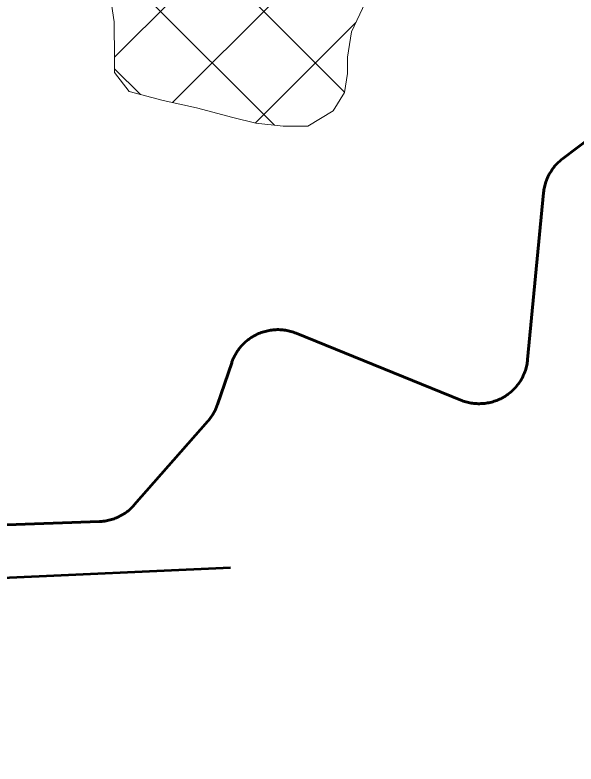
# Model space of a CAD drawing. Extents: x -1643653 to 4543381, y 1624270 to 13878484.
# Drawn here: x 694532 to 695685, y 8947699 to 8949238 of the extents above; entities that cross this region are included whole.
import ezdxf

# ---------------------------------------------------------------- set-up
doc = ezdxf.new("R2010")
doc.units = 0
doc.header["$LTSCALE"] = 200
for name, color, linetype, lineweight in [('1', 7, 'Continuous', 13), ('27', 7, 'Continuous', 53), ('29', 7, 'Continuous', 13), ('31', 7, 'Continuous', 53), ('60', 7, 'Continuous', 53)]:
    doc.layers.add(name, color=color, linetype=linetype, lineweight=lineweight)

msp = doc.modelspace()

# ---------------------------------------------------------------- linework, layer by layer
at = {"layer": '1', "lineweight": 25}
msp.add_spline([(814781, 9009175.5), (814787.2, 9009173.4), (814796.9, 9009173.4), (814799.4, 9009172.4), (814805.1, 9009174.5), (814805.6, 9009176.5), (814811.7, 9009179.5), (814811.7, 9009179.5), (814801.5, 9009181), (814790.7, 9009181.5), (814784.1, 9009183.1), (814777.4, 9009185.1), (814778.4, 9009175.5)], degree=3, dxfattribs=at)
at = {"layer": '27'}
for points in [[(695639.2, 8948924.9), (695640.9, 8948927.1), (695642.8, 8948929.2), (695644.7, 8948931.3), (695646.7, 8948933.3), (695648.7, 8948935.3), (695650.8, 8948937.2), (695652.9, 8948939.1), (695655.1, 8948940.9), (695657.3, 8948942.6), (695718.6, 8948989)], [(695718.6, 8948989), (695657.3, 8948942.6), (695655.1, 8948940.9), (695652.9, 8948939.1), (695650.8, 8948937.2), (695648.7, 8948935.3), (695646.7, 8948933.3), (695644.7, 8948931.3), (695642.8, 8948929.2), (695640.9, 8948927.1), (695639.2, 8948924.9)], [(695079.5, 8948591.1), (695082.4, 8948590.9), (695085.2, 8948590.5), (695088, 8948590.1), (695090.8, 8948589.6), (695093.5, 8948589.1), (695096.3, 8948588.4), (695099, 8948587.7), (695101.7, 8948586.9), (695104.4, 8948586), (695107.1, 8948585.1), (695109.7, 8948584.1), (695448.2, 8948446.6), (695450.3, 8948445.7), (695453, 8948444.7), (695455.7, 8948443.8), (695458.4, 8948443), (695461.1, 8948442.3), (695463.9, 8948441.6), (695466.6, 8948441.1), (695469.4, 8948440.6), (695472.2, 8948440.1), (695475, 8948439.8), (695477.8, 8948439.5), (695480.7, 8948439.3), (695483.5, 8948439.2), (695486.3, 8948439.2), (695489.1, 8948439.3), (695492, 8948439.4), (695494.8, 8948439.6), (695497.6, 8948439.9), (695500.4, 8948440.3), (695503.2, 8948440.7), (695506, 8948441.2), (695508.7, 8948441.9), (695511.5, 8948442.6), (695514.2, 8948443.3), (695516.9, 8948444.2), (695519.6, 8948445.1), (695522.2, 8948446.1), (695524.8, 8948447.1), (695527.4, 8948448.3), (695530, 8948449.5), (695532.5, 8948450.8), (695535, 8948452.1), (695537.4, 8948453.6), (695539.8, 8948455), (695542.2, 8948456.6), (695544.5, 8948458.2), (695546.8, 8948459.9), (695549, 8948461.7), (695551.2, 8948463.5), (695553.3, 8948465.4), (695555.3, 8948467.3), (695557.3, 8948469.3), (695559.3, 8948471.4), (695561.2, 8948473.5), (695563, 8948475.6), (695564.8, 8948477.8), (695566.5, 8948480.1), (695568.1, 8948482.4), (695569.7, 8948484.7), (695571.2, 8948487.1), (695572.6, 8948489.6), (695574, 8948492), (695575.3, 8948494.6), (695576.5, 8948497.1), (695577.7, 8948499.7), (695578.8, 8948502.3), (695579.8, 8948504.9), (695580.7, 8948507.6), (695581.6, 8948510.3), (695582.3, 8948513), (695583, 8948515.8), (695583.7, 8948518.5), (695584.2, 8948521.3), (695584.7, 8948524.1), (695585.1, 8948526.9), (695585.4, 8948529.7), (695618, 8948872.3), (695618.1, 8948873.2), (695618.5, 8948876), (695618.9, 8948878.8), (695619.3, 8948881.6), (695619.9, 8948884.3), (695620.6, 8948887.1), (695621.3, 8948889.8), (695622.1, 8948892.5), (695623, 8948895.2), (695623.9, 8948897.9), (695625, 8948900.5), (695626.1, 8948903.1), (695627.2, 8948905.7), (695628.5, 8948908.2), (695629.8, 8948910.7), (695631.2, 8948913.2), (695632.7, 8948915.6), (695634.2, 8948918), (695635.8, 8948920.3), (695637.4, 8948922.6), (695639.2, 8948924.9)], [(695639.2, 8948924.9), (695637.4, 8948922.6), (695635.8, 8948920.3), (695634.2, 8948918), (695632.7, 8948915.6), (695631.2, 8948913.2), (695629.8, 8948910.7), (695628.5, 8948908.2), (695627.2, 8948905.7), (695626.1, 8948903.1), (695625, 8948900.5), (695623.9, 8948897.9), (695623, 8948895.2), (695622.1, 8948892.5), (695621.3, 8948889.8), (695620.6, 8948887.1), (695619.9, 8948884.3), (695619.3, 8948881.6), (695618.9, 8948878.8), (695618.5, 8948876), (695618.1, 8948873.2), (695618, 8948872.3), (695585.4, 8948529.7), (695585.1, 8948526.9), (695584.7, 8948524.1), (695584.2, 8948521.3), (695583.7, 8948518.5), (695583, 8948515.8), (695582.3, 8948513), (695581.6, 8948510.3), (695580.7, 8948507.6), (695579.8, 8948504.9), (695578.8, 8948502.3), (695577.7, 8948499.7), (695576.5, 8948497.1), (695575.3, 8948494.6), (695574, 8948492), (695572.6, 8948489.6), (695571.2, 8948487.1), (695569.7, 8948484.7), (695568.1, 8948482.4), (695566.5, 8948480.1), (695564.8, 8948477.8), (695563, 8948475.6), (695561.2, 8948473.5), (695559.3, 8948471.4), (695557.3, 8948469.3), (695555.3, 8948467.3), (695553.3, 8948465.4), (695551.2, 8948463.5), (695549, 8948461.7), (695546.8, 8948459.9), (695544.5, 8948458.2), (695542.2, 8948456.6), (695539.8, 8948455), (695537.4, 8948453.6), (695535, 8948452.1), (695532.5, 8948450.8), (695530, 8948449.5), (695527.4, 8948448.3), (695524.8, 8948447.1), (695522.2, 8948446.1), (695519.6, 8948445.1), (695516.9, 8948444.2), (695514.2, 8948443.3), (695511.5, 8948442.6), (695508.7, 8948441.9), (695506, 8948441.2), (695503.2, 8948440.7), (695500.4, 8948440.3), (695497.6, 8948439.9), (695494.8, 8948439.6), (695492, 8948439.4), (695489.1, 8948439.3), (695486.3, 8948439.2), (695483.5, 8948439.2), (695480.7, 8948439.3), (695477.8, 8948439.5), (695475, 8948439.8), (695472.2, 8948440.1), (695469.4, 8948440.6), (695466.6, 8948441.1), (695463.9, 8948441.6), (695461.1, 8948442.3), (695458.4, 8948443), (695455.7, 8948443.8), (695453, 8948444.7), (695450.3, 8948445.7), (695448.2, 8948446.6), (695109.7, 8948584.1), (695107.1, 8948585.1), (695104.4, 8948586), (695101.7, 8948586.9), (695099, 8948587.7), (695096.3, 8948588.4), (695093.5, 8948589.1), (695090.8, 8948589.6), (695088, 8948590.1), (695085.2, 8948590.5), (695082.4, 8948590.9), (695079.5, 8948591.1)], [(694495.7, 8948189.2), (694705.9, 8948197.1), (694708, 8948197.2), (694710.8, 8948197.4), (694713.7, 8948197.7), (694716.5, 8948198), (694719.3, 8948198.5), (694722, 8948199), (694724.8, 8948199.6), (694727.6, 8948200.3), (694730.3, 8948201), (694733, 8948201.9), (694735.7, 8948202.8), (694738.3, 8948203.8), (694740.9, 8948204.8), (694743.5, 8948206), (694746.1, 8948207.2), (694748.6, 8948208.5), (694751.1, 8948209.8), (694753.5, 8948211.2), (694755.9, 8948212.7), (694758.3, 8948214.3), (694760.6, 8948215.9), (694762.9, 8948217.6), (694765.1, 8948219.3), (694767.3, 8948221.1), (694769.4, 8948223), (694771.5, 8948224.9), (694773.5, 8948226.9), (694775.4, 8948229), (694777.3, 8948231.1), (694928.7, 8948403.6), (694930.3, 8948405.5), (694932.1, 8948407.7), (694933.8, 8948410), (694935.5, 8948412.3), (694937, 8948414.6), (694938.6, 8948417), (694940, 8948419.4), (694941.4, 8948421.9), (694942.7, 8948424.4), (694944, 8948426.9), (694945.1, 8948429.5), (694946.2, 8948432.1), (694947.2, 8948434.8), (694948.2, 8948437.4), (694977.4, 8948523.5), (694978, 8948525.2), (694978.9, 8948527.8), (694980, 8948530.4), (694981.2, 8948533), (694982.4, 8948535.6), (694983.7, 8948538.1), (694985, 8948540.6), (694986.4, 8948543), (694987.9, 8948545.4), (694989.5, 8948547.8), (694991.1, 8948550.1), (694992.8, 8948552.4), (694994.6, 8948554.6), (694996.4, 8948556.8), (694998.3, 8948558.9), (695000.2, 8948560.9), (695002.2, 8948562.9), (695004.2, 8948564.9), (695006.3, 8948566.8), (695008.5, 8948568.6), (695010.7, 8948570.4), (695013, 8948572.1), (695015.3, 8948573.7), (695017.6, 8948575.3), (695020, 8948576.8), (695022.5, 8948578.2), (695024.9, 8948579.6), (695027.4, 8948580.9), (695030, 8948582.1), (695032.6, 8948583.3), (695035.2, 8948584.3), (695037.8, 8948585.3), (695040.5, 8948586.3), (695043.2, 8948587.1), (695045.9, 8948587.9), (695048.7, 8948588.6), (695051.4, 8948589.2), (695054.2, 8948589.8), (695057, 8948590.3), (695059.8, 8948590.6), (695062.6, 8948591), (695065.4, 8948591.2), (695068.2, 8948591.3), (695071.1, 8948591.4), (695073.9, 8948591.4), (695076.7, 8948591.3), (695079.5, 8948591.1)], [(695079.5, 8948591.1), (695076.7, 8948591.3), (695073.9, 8948591.4), (695071.1, 8948591.4), (695068.2, 8948591.3), (695065.4, 8948591.2), (695062.6, 8948591), (695059.8, 8948590.6), (695057, 8948590.3), (695054.2, 8948589.8), (695051.4, 8948589.2), (695048.7, 8948588.6), (695045.9, 8948587.9), (695043.2, 8948587.1), (695040.5, 8948586.3), (695037.8, 8948585.3), (695035.2, 8948584.3), (695032.6, 8948583.3), (695030, 8948582.1), (695027.4, 8948580.9), (695024.9, 8948579.6), (695022.5, 8948578.2), (695020, 8948576.8), (695017.6, 8948575.3), (695015.3, 8948573.7), (695013, 8948572.1), (695010.7, 8948570.4), (695008.5, 8948568.6), (695006.3, 8948566.8), (695004.2, 8948564.9), (695002.2, 8948562.9), (695000.2, 8948560.9), (694998.3, 8948558.9), (694996.4, 8948556.8), (694994.6, 8948554.6), (694992.8, 8948552.4), (694991.1, 8948550.1), (694989.5, 8948547.8), (694987.9, 8948545.4), (694986.4, 8948543), (694985, 8948540.6), (694983.7, 8948538.1), (694982.4, 8948535.6), (694981.2, 8948533), (694980, 8948530.4), (694978.9, 8948527.8), (694978, 8948525.2), (694977.4, 8948523.5), (694948.2, 8948437.4), (694947.2, 8948434.8), (694946.2, 8948432.1), (694945.1, 8948429.5), (694944, 8948426.9), (694942.7, 8948424.4), (694941.4, 8948421.9), (694940, 8948419.4), (694938.6, 8948417), (694937, 8948414.6), (694935.5, 8948412.3), (694933.8, 8948410), (694932.1, 8948407.7), (694930.3, 8948405.5), (694928.7, 8948403.6), (694777.3, 8948231.1), (694775.4, 8948229), (694773.5, 8948226.9), (694771.5, 8948224.9), (694769.4, 8948223), (694767.3, 8948221.1), (694765.1, 8948219.3), (694762.9, 8948217.6), (694760.6, 8948215.9), (694758.3, 8948214.3), (694755.9, 8948212.7), (694753.5, 8948211.2), (694751.1, 8948209.8), (694748.6, 8948208.5), (694746.1, 8948207.2), (694743.5, 8948206), (694740.9, 8948204.8), (694738.3, 8948203.8), (694735.7, 8948202.8), (694733, 8948201.9), (694730.3, 8948201), (694727.6, 8948200.3), (694724.8, 8948199.6), (694722, 8948199), (694719.3, 8948198.5), (694716.5, 8948198), (694713.7, 8948197.7), (694710.8, 8948197.4), (694708, 8948197.2), (694705.9, 8948197.1), (694495.7, 8948189.2)]]:
    msp.add_lwpolyline(points, dxfattribs=at)
at = {"layer": '29'}
for p, q in [((694736.8, 8949151.1), (696187.1, 8950601.4)), ((694856, 8949058.2), (695641.6, 8949843.8)), ((695209.1, 8949079.7), (694576.8, 8949712)), ((695065.1, 8949011.6), (694543.9, 8949532.8)), ((695026.2, 8949016.3), (695232.6, 8949222.6)), ((694789.8, 8949074.7), (694736.7, 8949127.8))]:
    msp.add_line(p, q, dxfattribs=at)
msp.add_lwpolyline([(695251.6, 8949262.8), (695223.4, 8949203.2), (695215.6, 8949151.2), (695215.4, 8949118.2), (695208.9, 8949078.8), (695185.9, 8949040.8), (695133.7, 8949009.3), (695082.9, 8949009.5), (695027.1, 8949016.1), (694980.1, 8949027.7), (694905.3, 8949047.1), (694836.8, 8949062.6), (694767, 8949080.6), (694736.7, 8949120.1), (694736.8, 8949148.1), (694735.8, 8949224.3), (694717.3, 8949347.5)], dxfattribs=at)
at = {"layer": '31'}
msp.add_line((692977.2, 8948012.9), (694975.2, 8948102.6), dxfattribs=at)
at = {"layer": '60'}
for points in [[(695718.6, 8948989), (695657.3, 8948942.6), (695655.1, 8948940.9), (695652.9, 8948939.1), (695650.8, 8948937.2), (695648.7, 8948935.3), (695646.7, 8948933.3), (695644.7, 8948931.3), (695642.8, 8948929.2), (695640.9, 8948927.1), (695639.2, 8948924.9)], [(695639.2, 8948924.9), (695637.4, 8948922.6), (695635.8, 8948920.3), (695634.2, 8948918), (695632.7, 8948915.6), (695631.2, 8948913.2), (695629.8, 8948910.7), (695628.5, 8948908.2), (695627.2, 8948905.7), (695626.1, 8948903.1), (695625, 8948900.5), (695623.9, 8948897.9), (695623, 8948895.2), (695622.1, 8948892.5), (695621.3, 8948889.8), (695620.6, 8948887.1), (695619.9, 8948884.3), (695619.3, 8948881.6), (695618.9, 8948878.8), (695618.5, 8948876), (695618.1, 8948873.2), (695618, 8948872.3), (695585.4, 8948529.7), (695585.1, 8948526.9), (695584.7, 8948524.1), (695584.2, 8948521.3), (695583.7, 8948518.5), (695583, 8948515.8), (695582.3, 8948513), (695581.6, 8948510.3), (695580.7, 8948507.6), (695579.8, 8948504.9), (695578.8, 8948502.3), (695577.7, 8948499.7), (695576.5, 8948497.1), (695575.3, 8948494.6), (695574, 8948492), (695572.6, 8948489.6), (695571.2, 8948487.1), (695569.7, 8948484.7), (695568.1, 8948482.4), (695566.5, 8948480.1), (695564.8, 8948477.8), (695563, 8948475.6), (695561.2, 8948473.5), (695559.3, 8948471.4), (695557.3, 8948469.3), (695555.3, 8948467.3), (695553.3, 8948465.4), (695551.2, 8948463.5), (695549, 8948461.7), (695546.8, 8948459.9), (695544.5, 8948458.2), (695542.2, 8948456.6), (695539.8, 8948455), (695537.4, 8948453.6), (695535, 8948452.1), (695532.5, 8948450.8), (695530, 8948449.5), (695527.4, 8948448.3), (695524.8, 8948447.1), (695522.2, 8948446.1), (695519.6, 8948445.1), (695516.9, 8948444.2), (695514.2, 8948443.3), (695511.5, 8948442.6), (695508.7, 8948441.9), (695506, 8948441.2), (695503.2, 8948440.7), (695500.4, 8948440.3), (695497.6, 8948439.9), (695494.8, 8948439.6), (695492, 8948439.4), (695489.1, 8948439.3), (695486.3, 8948439.2), (695483.5, 8948439.2), (695480.7, 8948439.3), (695477.8, 8948439.5), (695475, 8948439.8), (695472.2, 8948440.1), (695469.4, 8948440.6), (695466.6, 8948441.1), (695463.9, 8948441.6), (695461.1, 8948442.3), (695458.4, 8948443), (695455.7, 8948443.8), (695453, 8948444.7), (695450.3, 8948445.7), (695448.2, 8948446.6), (695109.7, 8948584.1), (695107.1, 8948585.1), (695104.4, 8948586), (695101.7, 8948586.9), (695099, 8948587.7), (695096.3, 8948588.4), (695093.5, 8948589.1), (695090.8, 8948589.6), (695088, 8948590.1), (695085.2, 8948590.5), (695082.4, 8948590.9), (695079.5, 8948591.1)], [(695079.5, 8948591.1), (695076.7, 8948591.3), (695073.9, 8948591.4), (695071.1, 8948591.4), (695068.2, 8948591.3), (695065.4, 8948591.2), (695062.6, 8948591), (695059.8, 8948590.6), (695057, 8948590.3), (695054.2, 8948589.8), (695051.4, 8948589.2), (695048.7, 8948588.6), (695045.9, 8948587.9), (695043.2, 8948587.1), (695040.5, 8948586.3), (695037.8, 8948585.3), (695035.2, 8948584.3), (695032.6, 8948583.3), (695030, 8948582.1), (695027.4, 8948580.9), (695024.9, 8948579.6), (695022.5, 8948578.2), (695020, 8948576.8), (695017.6, 8948575.3), (695015.3, 8948573.7), (695013, 8948572.1), (695010.7, 8948570.4), (695008.5, 8948568.6), (695006.3, 8948566.8), (695004.2, 8948564.9), (695002.2, 8948562.9), (695000.2, 8948560.9), (694998.3, 8948558.9), (694996.4, 8948556.8), (694994.6, 8948554.6), (694992.8, 8948552.4), (694991.1, 8948550.1), (694989.5, 8948547.8), (694987.9, 8948545.4), (694986.4, 8948543), (694985, 8948540.6), (694983.7, 8948538.1), (694982.4, 8948535.6), (694981.2, 8948533), (694980, 8948530.4), (694978.9, 8948527.8), (694978, 8948525.2), (694977.4, 8948523.5), (694948.2, 8948437.4), (694947.2, 8948434.8), (694946.2, 8948432.1), (694945.1, 8948429.5), (694944, 8948426.9), (694942.7, 8948424.4), (694941.4, 8948421.9), (694940, 8948419.4), (694938.6, 8948417), (694937, 8948414.6), (694935.5, 8948412.3), (694933.8, 8948410), (694932.1, 8948407.7), (694930.3, 8948405.5), (694928.7, 8948403.6), (694777.3, 8948231.1), (694775.4, 8948229), (694773.5, 8948226.9), (694771.5, 8948224.9), (694769.4, 8948223), (694767.3, 8948221.1), (694765.1, 8948219.3), (694762.9, 8948217.6), (694760.6, 8948215.9), (694758.3, 8948214.3), (694755.9, 8948212.7), (694753.5, 8948211.2), (694751.1, 8948209.8), (694748.6, 8948208.5), (694746.1, 8948207.2), (694743.5, 8948206), (694740.9, 8948204.8), (694738.3, 8948203.8), (694735.7, 8948202.8), (694733, 8948201.9), (694730.3, 8948201), (694727.6, 8948200.3), (694724.8, 8948199.6), (694722, 8948199), (694719.3, 8948198.5), (694716.5, 8948198), (694713.7, 8948197.7), (694710.8, 8948197.4), (694708, 8948197.2), (694705.9, 8948197.1), (694495.7, 8948189.2)]]:
    msp.add_lwpolyline(points, dxfattribs=at)

doc.saveas('drawing.dxf')
